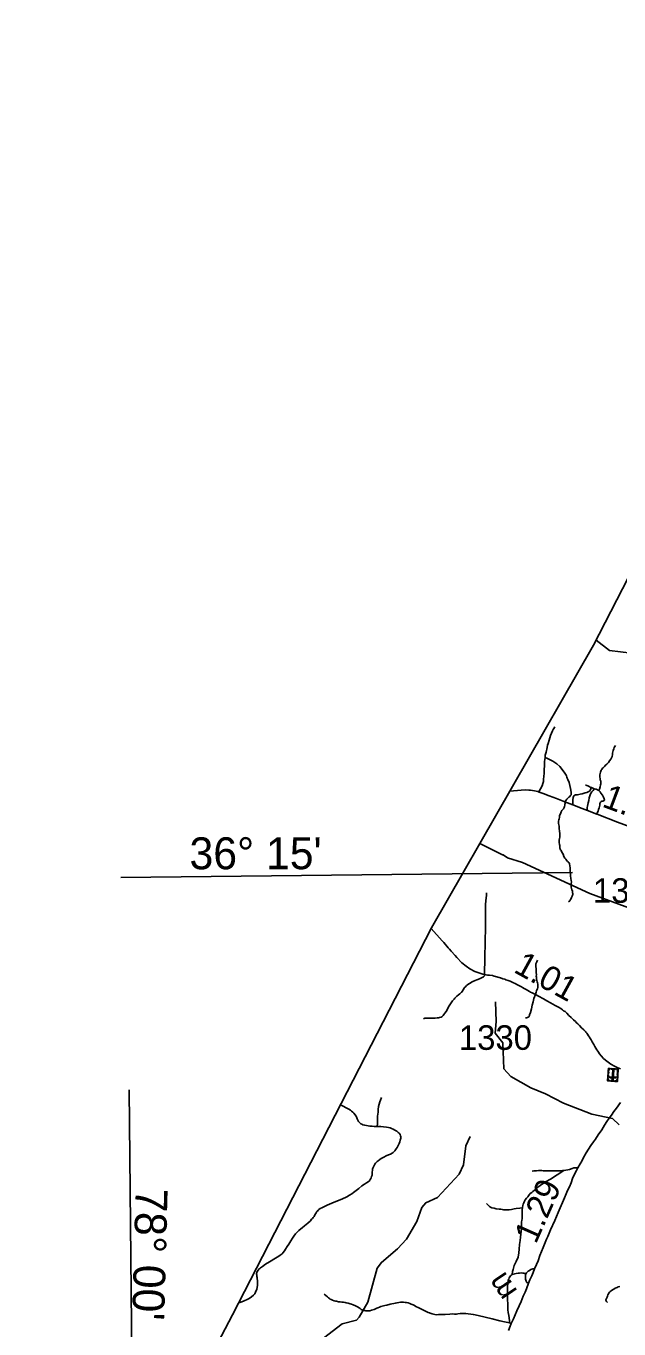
# Model space of a CAD drawing. Extents: x 2290615 to 2522933, y 819489 to 1012715.
# Drawn here: x 2293118 to 2305178, y 901886 to 928394 of the extents above; entities that cross this region are included whole.
import ezdxf

# ---------------------------------------------------------------- set-up
doc = ezdxf.new("R2010")
doc.units = 0
for name, color, linetype in [('Exist Boundary Political CountyLine', 7, 'Continuous'), ('Exist Cultural Cemetery CELL', 7, 'Continuous'), ('Exist Hydrographic Creek Single Shore', 7, 'Continuous'), ('Exist Hydrographic Misc Water Feature', 7, 'Continuous'), ('Exist Road Non-System Type 51', 7, 'Continuous'), ('Exist Road Primary NC Attributed', 7, 'Continuous'), ('Exist Road Primary NC Mileage Hundredths English Label', 7, 'Continuous'), ('Exist Road Secondary Mileage Hundredths English Label', 7, 'Continuous'), ('Exist Road Secondary Type 51 Attributed', 7, 'Continuous'), ('Exist Road Secondary Type 51 Number Label', 7, 'Continuous'), ('Exist Survey Geodetic Marker Label', 7, 'Continuous'), ('Map Preparation Longitude Latitude Label', 7, 'Continuous'), ('Map Preparation Longitude Latitude Lines', 7, 'Continuous')]:
    doc.layers.add(name, color=color, linetype=linetype)

msp = doc.modelspace()

# ---------------------------------------------------------------- linework, layer by layer
at = {"layer": 'Exist Boundary Political CountyLine'}
msp.add_lwpolyline([(2320307, 959884), (2316687, 947423), (2315413, 943336), (2314847, 941473), (2314420, 939966), (2313248, 935611), (2312973, 934473), (2312395, 932348), (2311671, 929236), (2311008, 927702), (2310327, 926450), (2309532, 924962), (2308370, 922827), (2306554, 919427), (2305498, 917433), (2305252, 916943), (2304659, 915796), (2301366, 910049), (2297318, 902172), (2294595, 896984), (2293880, 895600), (2293118, 894131)], dxfattribs=at)
at = {"layer": 'Exist Cultural Cemetery CELL'}
for points in [[(2305147, 906920), (2304948, 906932), (2304964, 907186), (2305162, 907174)], [(2304997, 907184), (2304996, 907173), (2304974, 907174), (2304972, 907134), (2304961, 907135), (2304964, 907186)], [(2305104, 907166), (2305020, 907172), (2305020, 907183), (2305105, 907178)], [(2305040, 906956), (2305059, 906955), (2305071, 907157), (2305052, 907158)], [(2305129, 907176), (2305129, 907165), (2305151, 907164), (2305148, 907123), (2305159, 907122), (2305163, 907174)], [(2304951, 906976), (2304962, 906975), (2304960, 906943), (2305001, 906940), (2305000, 906929), (2304948, 906932)], [(2304967, 907048), (2304964, 907005), (2304953, 907005), (2304955, 907049)], [(2304971, 907114), (2304968, 907070), (2304957, 907071), (2304959, 907114)], [(2305110, 906991), (2305112, 907009), (2304994, 907016), (2304993, 906998)], [(2305073, 906925), (2305021, 906928), (2305022, 906939), (2305074, 906936)], [(2305150, 906963), (2305138, 906964), (2305136, 906932), (2305096, 906934), (2305095, 906923), (2305147, 906920)], [(2305154, 907037), (2305152, 906994), (2305140, 906995), (2305143, 907038)], [(2305158, 907105), (2305156, 907061), (2305144, 907062), (2305147, 907105)]]:
    msp.add_lwpolyline(points, close=True, dxfattribs=at)
at = {"layer": 'Exist Hydrographic Creek Single Shore'}
msp.add_lwpolyline([(2305180, 906038), (2305045, 906170), (2304628, 906258), (2304050, 906477), (2303682, 906672), (2303389, 906794), (2302978, 907024), (2302835, 907179), (2302813, 907706), (2302661, 907903), (2302683, 908144), (2302670, 908544)], dxfattribs=at)
at = {"layer": 'Exist Hydrographic Misc Water Feature'}
for points in [[(2305654, 915608), (2304986, 915686), (2304712, 915898)], [(2304588, 910746), (2303215, 911376), (2302914, 911472), (2302821, 911534), (2302808, 911534), (2302349, 911764)], [(2309811, 906090), (2309685, 906196), (2309600, 906327), (2309491, 906379), (2309291, 906410), (2309147, 906575), (2308930, 906622), (2308738, 906702), (2308266, 907205), (2308071, 907512), (2307960, 907776), (2307807, 908026), (2307210, 908560), (2306949, 908825), (2306394, 909317), (2306259, 909466), (2306073, 909740), (2305903, 910055), (2305717, 910294), (2305508, 910407), (2304588, 910746)], [(2299171, 901701), (2299551, 901989), (2299841, 902067), (2299891, 902125), (2300071, 902428), (2300263, 903121), (2300345, 903240), (2300676, 903516), (2300857, 903710), (2301069, 904070), (2301166, 904356), (2301249, 904448), (2301489, 904557), (2301925, 905037), (2302015, 905222), (2302061, 905614), (2302150, 905798)]]:
    msp.add_lwpolyline(points, dxfattribs=at)
at = {"layer": 'Exist Road Non-System Type 51'}
for p, q in [((2304619, 912901), (2304675, 912877)), ((2302987, 901994), (2302955, 902007))]:
    msp.add_line(p, q, dxfattribs=at)
for points in [[(2303872, 914134), (2303854, 914101), (2303840, 914081), (2303824, 914054), (2303806, 914007), (2303784, 913963), (2303770, 913909), (2303756, 913865), (2303736, 913800), (2303724, 913764), (2303718, 913719), (2303695, 913624), (2303679, 913559), (2303674, 913511)], [(2303872, 914134), (2303854, 914101), (2303840, 914081), (2303824, 914054), (2303806, 914007), (2303784, 913963), (2303770, 913909), (2303756, 913865), (2303736, 913800), (2303724, 913764), (2303718, 913719), (2303695, 913624), (2303679, 913559), (2303674, 913511)], [(2303674, 913511), (2303667, 913428), (2303663, 913339), (2303658, 913273), (2303654, 913190), (2303648, 913132), (2303643, 913062), (2303641, 913026), (2303631, 912981), (2303614, 912937), (2303580, 912875), (2303563, 912839), (2303549, 912805)], [(2304154, 910573), (2304177, 910599), (2304190, 910622), (2304203, 910646), (2304211, 910662), (2304226, 910688), (2304235, 910708), (2304238, 910722), (2304239, 910730), (2304239, 910746), (2304236, 910761), (2304235, 910778), (2304230, 910801), (2304223, 910822), (2304214, 910844), (2304209, 910876), (2304203, 910904), (2304207, 910944), (2304211, 910980), (2304207, 911011), (2304198, 911048), (2304193, 911104), (2304190, 911135), (2304189, 911191), (2304185, 911248), (2304185, 911268), (2304176, 911307), (2304171, 911349), (2304164, 911367), (2304151, 911381), (2304134, 911398), (2304112, 911421), (2304095, 911444), (2304078, 911467), (2304059, 911501), (2304043, 911548), (2304019, 911588), (2304000, 911619), (2303989, 911636), (2303981, 911653), (2303975, 911667), (2303975, 911693), (2303973, 911722), (2303970, 911742), (2303965, 911782), (2303965, 911804), (2303965, 911828), (2303969, 911861), (2303973, 911889), (2303976, 911922), (2303975, 911964), (2303971, 912013), (2303964, 912067), (2303959, 912116), (2303948, 912170), (2303948, 912198), (2303949, 912218), (2303952, 912242), (2303961, 912267), (2303966, 912294), (2303967, 912306), (2303972, 912324), (2303974, 912349), (2303986, 912369), (2304004, 912408), (2304018, 912432), (2304036, 912453), (2304050, 912471), (2304062, 912496), (2304069, 912515), (2304076, 912543), (2304079, 912561), (2304081, 912577), (2304081, 912592), (2304080, 912611), (2304097, 912640), (2304119, 912665), (2304157, 912703), (2304178, 912721), (2304194, 912742), (2304203, 912754), (2304206, 912769), (2304209, 912785), (2304208, 912808), (2304193, 912882), (2304163, 913001), (2304137, 913063), (2304126, 913092), (2304118, 913114), (2304109, 913136), (2304102, 913156), (2304080, 913194), (2304024, 913270), (2303976, 913326), (2303913, 913385), (2303831, 913435), (2303735, 913483), (2303709, 913497), (2303674, 913511)], [(2304771, 912838), (2304785, 912871), (2304797, 912915), (2304806, 912953), (2304808, 912978), (2304809, 913002), (2304807, 913032), (2304798, 913060), (2304795, 913086), (2304791, 913113), (2304788, 913136), (2304788, 913157), (2304793, 913188), (2304801, 913212), (2304810, 913233), (2304819, 913254), (2304828, 913269), (2304840, 913285), (2304856, 913303), (2304881, 913329), (2304906, 913355), (2304935, 913379), (2304966, 913413), (2304989, 913443), (2305011, 913475), (2305024, 913504), (2305038, 913533), (2305045, 913572), (2305045, 913599), (2305052, 913626), (2305061, 913655), (2305071, 913690), (2305081, 913715), (2305092, 913735), (2305108, 913753)], [(2304238, 912550), (2304238, 912579), (2304239, 912618), (2304243, 912653), (2304249, 912700), (2304254, 912718), (2304263, 912732), (2304273, 912742), (2304281, 912747), (2304293, 912752), (2304318, 912754), (2304335, 912753), (2304389, 912765), (2304430, 912774), (2304489, 912792), (2304528, 912802), (2304553, 912817), (2304576, 912830), (2304597, 912856), (2304608, 912873), (2304616, 912893), (2304619, 912901)], [(2304619, 912901), (2304593, 912909), (2304571, 912922), (2304543, 912933), (2304506, 912948), (2304499, 912952)], [(2304538, 912434), (2304535, 912466), (2304535, 912493), (2304540, 912523), (2304545, 912556), (2304551, 912587), (2304566, 912638), (2304575, 912690), (2304583, 912729), (2304593, 912755), (2304608, 912785), (2304626, 912811), (2304651, 912839), (2304666, 912863), (2304675, 912877)], [(2304771, 912838), (2304742, 912856), (2304715, 912865), (2304699, 912869), (2304675, 912877)], [(2304727, 912361), (2304738, 912385), (2304754, 912421), (2304763, 912452), (2304776, 912490), (2304785, 912518), (2304786, 912539), (2304788, 912552), (2304790, 912566), (2304792, 912576), (2304796, 912589), (2304802, 912603), (2304807, 912610), (2304815, 912619), (2304831, 912625), (2304860, 912627), (2304867, 912629), (2304878, 912640), (2304883, 912653), (2304878, 912672), (2304863, 912704), (2304841, 912744), (2304810, 912788), (2304796, 912813), (2304783, 912828), (2304771, 912838)], [(2301201, 908196), (2301229, 908207), (2301249, 908209), (2301279, 908209), (2301441, 908211), (2301481, 908213), (2301507, 908216), (2301531, 908220), (2301559, 908230), (2301575, 908238), (2301593, 908253), (2301601, 908261), (2301618, 908285), (2301638, 908311), (2301662, 908343), (2301689, 908392), (2301713, 908440), (2301738, 908482), (2301768, 908524), (2301793, 908559), (2301823, 908595), (2301843, 908615), (2301860, 908635), (2301882, 908658), (2301914, 908682), (2301940, 908706), (2301977, 908735), (2301987, 908747), (2301995, 908763), (2302009, 908785), (2302021, 908803), (2302030, 908823), (2302054, 908849), (2302078, 908874), (2302098, 908890), (2302123, 908910), (2302149, 908924), (2302177, 908939), (2302207, 908955), (2302251, 908975), (2302287, 908988), (2302342, 909008), (2302384, 909027), (2302410, 909041), (2302426, 909051), (2302440, 909067), (2302446, 909095), (2302450, 909442), (2302461, 910068), (2302464, 910513), (2302468, 910605), (2302485, 910705), (2302485, 910758)], [(2303523, 909389), (2303506, 909357), (2303492, 909331), (2303487, 909314), (2303485, 909297), (2303490, 909255), (2303491, 909222), (2303496, 909177), (2303497, 909140), (2303499, 909093), (2303497, 909065), (2303499, 909044), (2303500, 909023), (2303503, 909011), (2303508, 908978), (2303516, 908946), (2303520, 908925), (2303526, 908900), (2303528, 908879), (2303529, 908857), (2303528, 908831), (2303520, 908808), (2303508, 908788), (2303500, 908763), (2303495, 908741), (2303481, 908687), (2303448, 908612), (2303431, 908538), (2303414, 908472), (2303397, 908396), (2303379, 908322), (2303362, 908276), (2303358, 908260), (2303352, 908247), (2303344, 908239), (2303330, 908227), (2303318, 908219), (2303300, 908215), (2303279, 908213)], [(2299515, 906448), (2299683, 906355), (2299717, 906340), (2299740, 906319), (2299766, 906297), (2299787, 906274), (2299812, 906241), (2299837, 906198), (2299852, 906160), (2299868, 906131), (2299883, 906108), (2299901, 906086), (2299913, 906070), (2299930, 906058), (2299949, 906049), (2299971, 906041), (2300009, 906029), (2300046, 906022), (2300110, 906013), (2300156, 906008), (2300196, 906005), (2300258, 906006)], [(2300258, 906006), (2300267, 906068), (2300267, 906159), (2300270, 906216), (2300277, 906296), (2300281, 906353), (2300289, 906410), (2300298, 906457), (2300315, 906505), (2300326, 906543), (2300346, 906593)], [(2300258, 906006), (2300333, 906002), (2300391, 905998), (2300452, 905990), (2300488, 905983), (2300521, 905974), (2300552, 905964), (2300583, 905952), (2300619, 905933), (2300657, 905907), (2300688, 905884), (2300709, 905867), (2300725, 905843), (2300735, 905815), (2300739, 905793), (2300742, 905770), (2300735, 905750), (2300728, 905727), (2300720, 905693), (2300707, 905660), (2300687, 905616), (2300666, 905578), (2300649, 905552), (2300631, 905528), (2300619, 905511), (2300602, 905492), (2300587, 905476), (2300566, 905464), (2300530, 905442), (2300490, 905428), (2300443, 905407), (2300395, 905383), (2300369, 905369), (2300339, 905354), (2300315, 905336), (2300281, 905309), (2300257, 905290), (2300244, 905276), (2300225, 905257), (2300213, 905236), (2300189, 905195), (2300174, 905160), (2300168, 905138), (2300163, 905113), (2300160, 905077), (2300155, 905041), (2300156, 905013), (2300148, 904985), (2300141, 904963), (2300132, 904944), (2300120, 904923), (2300104, 904901), (2300075, 904877), (2300042, 904859), (2300001, 904832), (2299946, 904797), (2299885, 904745), (2299833, 904702), (2299776, 904660), (2299743, 904633), (2299700, 904607), (2299641, 904574), (2299541, 904529), (2299450, 904491), (2299337, 904443), (2299246, 904405), (2299177, 904370), (2299132, 904349), (2299102, 904334), (2299075, 904318), (2299059, 904303), (2299044, 904285), (2299033, 904272), (2299019, 904246), (2299007, 904228), (2298988, 904194), (2298975, 904171), (2298959, 904151), (2298945, 904133), (2298926, 904116), (2298902, 904088), (2298847, 904036), (2298784, 903983), (2298731, 903940), (2298704, 903922), (2298667, 903891), (2298625, 903851), (2298598, 903823), (2298565, 903776), (2298537, 903735), (2298502, 903677), (2298461, 903609), (2298430, 903563), (2298394, 903507), (2298375, 903475), (2298351, 903440), (2298325, 903411), (2298289, 903386), (2298263, 903367), (2298223, 903343)], [(2304058, 905110), (2303785, 904934), (2303701, 904888), (2303636, 904847), (2303602, 904823), (2303548, 904786), (2303525, 904769), (2303496, 904744), (2303458, 904708), (2303429, 904682), (2303404, 904662), (2303375, 904638), (2303354, 904613), (2303324, 904576), (2303300, 904548), (2303272, 904512), (2303257, 904486), (2303243, 904454), (2303231, 904426), (2303224, 904397), (2303216, 904355), (2303211, 904305), (2303211, 904255), (2303210, 904211), (2303208, 904165), (2303207, 904127), (2303203, 904097), (2303199, 904059), (2303198, 904019), (2303193, 903938), (2303184, 903813), (2303174, 903750), (2303169, 903683), (2303155, 903601), (2303150, 903509), (2303145, 903432), (2303128, 903343), (2303090, 903256), (2303049, 903174), (2303024, 903094), (2303016, 903052), (2303009, 902994)], [(2303411, 905097), (2303448, 905101), (2303472, 905103), (2303501, 905103), (2303543, 905109), (2303584, 905110), (2303612, 905109), (2303638, 905105), (2303665, 905104), (2303696, 905102), (2303745, 905102), (2303809, 905101), (2303890, 905104), (2303950, 905103), (2303995, 905105), (2304027, 905108), (2304058, 905110)], [(2304341, 905163), (2304314, 905165), (2304291, 905166), (2304263, 905163), (2304224, 905152), (2304174, 905131), (2304137, 905122), (2304058, 905110)], [(2303218, 904350), (2303160, 904345), (2303087, 904337), (2303047, 904331), (2302992, 904319), (2302947, 904312), (2302887, 904309), (2302828, 904312), (2302804, 904319), (2302778, 904323), (2302739, 904324), (2302679, 904331), (2302638, 904340), (2302594, 904351), (2302565, 904364), (2302548, 904374), (2302529, 904388), (2302508, 904408), (2302487, 904437)], [(2298223, 903343), (2298194, 903328), (2298071, 903250), (2297991, 903201), (2297926, 903153), (2297888, 903129), (2297871, 903118), (2297858, 903106), (2297836, 903079), (2297824, 903060), (2297814, 903041), (2297811, 903027), (2297808, 903011), (2297808, 903001), (2297810, 902984), (2297812, 902966), (2297813, 902952), (2297816, 902935), (2297816, 902910), (2297823, 902867), (2297829, 902809), (2297828, 902778), (2297819, 902731), (2297810, 902693), (2297788, 902631), (2297770, 902600), (2297744, 902572), (2297701, 902536), (2297655, 902503), (2297613, 902482), (2297556, 902458), (2297509, 902439), (2297444, 902417)], [(2303009, 902994), (2302989, 902981), (2302973, 902967), (2302961, 902949), (2302946, 902923), (2302936, 902899), (2302928, 902875), (2302920, 902825), (2302915, 902792), (2302912, 902761), (2302910, 902726), (2302910, 902692), (2302908, 902622), (2302908, 902574), (2302912, 902527), (2302911, 902469), (2302916, 902403), (2302921, 902277), (2302927, 902217), (2302935, 902156), (2302951, 902057), (2302955, 902007)], [(2303009, 902994), (2303057, 903010), (2303088, 903016), (2303125, 903021), (2303158, 903023), (2303190, 903024), (2303221, 903022), (2303242, 903020), (2303281, 903009)], [(2303281, 903009), (2303275, 902989), (2303275, 902967), (2303275, 902941), (2303274, 902919), (2303278, 902899), (2303284, 902881), (2303290, 902859), (2303298, 902847), (2303307, 902833), (2303341, 902817)], [(2303463, 903111), (2303426, 903109), (2303404, 903104), (2303383, 903092), (2303358, 903075), (2303345, 903066), (2303333, 903061), (2303315, 903045), (2303295, 903028), (2303281, 903009)], [(2305199, 902748), (2305165, 902740), (2305139, 902731), (2305101, 902714), (2305074, 902698), (2305044, 902679), (2305020, 902663), (2305001, 902649), (2304988, 902634), (2304974, 902616), (2304964, 902599), (2304951, 902578), (2304944, 902552), (2304936, 902529), (2304924, 902508), (2304919, 902490), (2304914, 902477), (2304914, 902466), (2304915, 902455), (2304923, 902444), (2304932, 902435), (2304948, 902421)], [(2299183, 902590), (2299217, 902566), (2299252, 902538), (2299273, 902517), (2299293, 902504), (2299306, 902494), (2299324, 902482), (2299352, 902468), (2299384, 902459), (2299412, 902453), (2299436, 902448), (2299470, 902440), (2299506, 902436), (2299542, 902433), (2299572, 902427), (2299606, 902423), (2299630, 902417), (2299669, 902408), (2299713, 902398), (2299739, 902391), (2299769, 902379), (2299821, 902358), (2299859, 902338), (2299891, 902314), (2299911, 902299), (2299936, 902283), (2299966, 902269), (2299988, 902263), (2300010, 902258), (2300030, 902254), (2300062, 902252), (2300080, 902252), (2300112, 902257), (2300148, 902267), (2300170, 902273), (2300202, 902284), (2300227, 902294), (2300253, 902306), (2300273, 902315), (2300305, 902327), (2300337, 902341), (2300365, 902350), (2300391, 902358), (2300417, 902364), (2300458, 902372), (2300524, 902387), (2300558, 902396), (2300600, 902404), (2300632, 902410), (2300660, 902415), (2300698, 902423), (2300732, 902429), (2300762, 902430), (2300798, 902430), (2300828, 902426), (2300858, 902421), (2300888, 902415), (2300922, 902401), (2300952, 902392), (2300990, 902374), (2301020, 902360), (2301049, 902345), (2301105, 902315), (2301272, 902237), (2301300, 902222), (2301324, 902210), (2301340, 902204), (2301376, 902190), (2301403, 902186), (2301432, 902180), (2301469, 902176), (2301510, 902177), (2301646, 902179), (2301740, 902188), (2301795, 902190), (2301831, 902187), (2301872, 902188), (2301903, 902191), (2301951, 902197), (2302003, 902197), (2302061, 902198), (2302110, 902196), (2302219, 902177), (2302312, 902162), (2302598, 902088), (2302756, 902052), (2302853, 902028), (2302955, 902007)]]:
    msp.add_lwpolyline(points, dxfattribs=at)
at = {"layer": 'Exist Road Primary NC Attributed'}
msp.add_lwpolyline([(2302933, 901854), (2302967, 901945), (2302987, 901994), (2303033, 902088), (2303069, 902171), (2303104, 902257), (2303146, 902359), (2303189, 902447), (2303233, 902551), (2303270, 902631), (2303300, 902703), (2303341, 902817), (2303368, 902885), (2303404, 902969), (2303432, 903033), (2303463, 903111), (2303499, 903197), (2303533, 903274), (2303572, 903379), (2303635, 903542), (2303664, 903613), (2303705, 903709), (2303730, 903769), (2303759, 903833), (2303789, 903900), (2303873, 904092), (2303939, 904257), (2304072, 904556), (2304107, 904635), (2304134, 904703), (2304169, 904780), (2304208, 904856), (2304233, 904944), (2304282, 905049), (2304312, 905111), (2304341, 905163), (2304392, 905248), (2304420, 905302), (2304451, 905360), (2304511, 905466), (2304605, 905615), (2304661, 905690), (2304701, 905750), (2304757, 905837), (2304827, 905940), (2304886, 906031), (2304933, 906107), (2304979, 906177), (2305024, 906233), (2305073, 906309), (2305130, 906378), (2305212, 906495)], dxfattribs=at)
at = {"layer": 'Exist Road Secondary Type 51 Attributed'}
for points in [[(2305534, 912055), (2305150, 912199), (2304732, 912359), (2304727, 912361), (2304538, 912434), (2304429, 912475), (2304238, 912550), (2304080, 912611), (2303907, 912676), (2303762, 912732), (2303638, 912783), (2303555, 912810), (2303528, 912819), (2303494, 912830), (2303457, 912837), (2303417, 912844), (2303378, 912845), (2303342, 912849), (2303271, 912851), (2303190, 912846), (2302958, 912827)], [(2305212, 907176), (2305145, 907202), (2305085, 907232), (2305013, 907276), (2304983, 907295), (2304957, 907315), (2304933, 907334), (2304908, 907354), (2304867, 907391), (2304815, 907445), (2304784, 907485), (2304762, 907515), (2304750, 907537), (2304730, 907567), (2304711, 907599), (2304690, 907633), (2304667, 907670), (2304636, 907728), (2304613, 907767), (2304600, 907789), (2304586, 907807), (2304576, 907825), (2304561, 907850), (2304539, 907883), (2304522, 907905), (2304504, 907925), (2304497, 907934), (2304483, 907951), (2304461, 907973), (2304418, 908013), (2304374, 908061), (2304342, 908093), (2304310, 908122), (2304291, 908141), (2304251, 908177), (2304205, 908219), (2304158, 908266), (2304118, 908311), (2304082, 908342), (2304052, 908361), (2304033, 908377), (2303996, 908402), (2303947, 908432), (2303883, 908465), (2303787, 908518), (2303710, 908561), (2303641, 908599), (2303543, 908653), (2303481, 908687), (2303416, 908722), (2303381, 908740), (2303356, 908754), (2303323, 908774), (2303288, 908791), (2303249, 908815), (2303218, 908832), (2303194, 908849), (2303142, 908875), (2303104, 908896), (2303066, 908914), (2303034, 908927), (2302991, 908947), (2302965, 908959), (2302922, 908977), (2302880, 908990), (2302860, 909000), (2302818, 909012), (2302772, 909027), (2302640, 909061), (2302604, 909076), (2302543, 909082), (2302507, 909085), (2302449, 909098), (2302408, 909105), (2302325, 909130), (2302249, 909159), (2302146, 909213), (2302067, 909266), (2301982, 909334), (2301882, 909441), (2301844, 909483), (2301766, 909573), (2301729, 909614), (2301704, 909639), (2301676, 909673), (2301641, 909713), (2301613, 909747), (2301583, 909781), (2301358, 910033)]]:
    msp.add_lwpolyline(points, dxfattribs=at)
at = {"layer": 'Map Preparation Longitude Latitude Lines'}
for p, q in [((2295048, 911074), (2304230, 911170)), ((2295443, 884307), (2295217, 906749))]:
    msp.add_line(p, q, dxfattribs=at)

# ---------------------------------------------------------------- texts
at = {"layer": 'Exist Road Primary NC Mileage Hundredths English Label'}
msp.add_text('1.29', height=500, rotation=66.0819, dxfattribs=at).set_placement((2303488, 903597))
at = {"layer": 'Exist Road Secondary Mileage Hundredths English Label'}
for s, rotation, p in [('1.05', 339.4887, (2304814, 912519)), ('1.01', 331.1558, (2303014, 909156))]:
    msp.add_text(s, height=500, rotation=rotation, dxfattribs=at).set_placement(p)
at = {"layer": 'Exist Road Secondary Type 51 Number Label'}
for s, p in [('1329', (2304650, 910556)), ('1330', (2301922, 907564))]:
    msp.add_text(s, height=500, rotation=360, dxfattribs=at).set_placement(p)
at = {"layer": 'Exist Survey Geodetic Marker Label'}
msp.add_text('m', height=459, rotation=123.9058, dxfattribs=at).set_placement((2303126, 902654))
at = {"layer": 'Map Preparation Longitude Latitude Label'}
for s, rotation, p in [("36° 15'", 0.0328, (2296443, 911238)), ("78° 00'", 268.4385, (2295349, 904755))]:
    msp.add_text(s, height=650, rotation=rotation, dxfattribs=at).set_placement(p)

doc.saveas('drawing.dxf')
